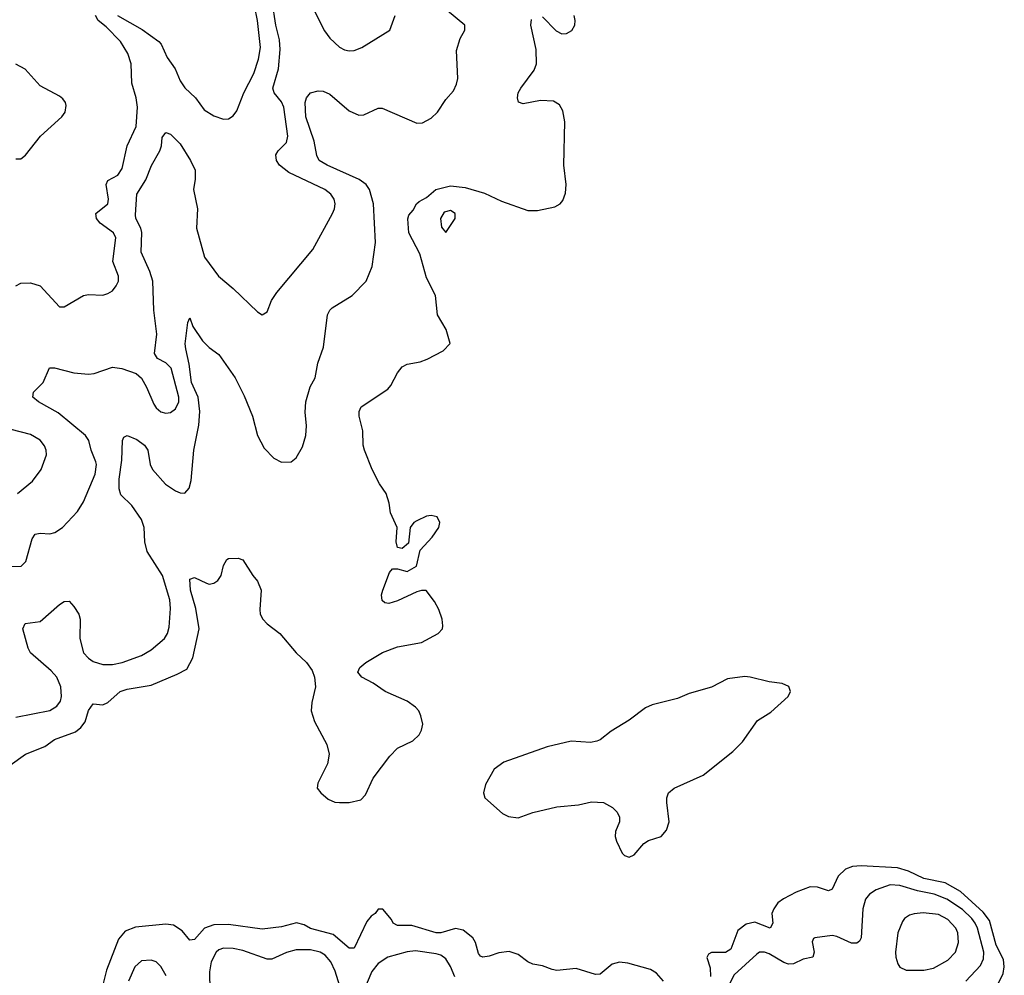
# Model space of a CAD drawing. Header units: inches. Extents: x 1834610 to 2027685, y 642842 to 774116.
# Tile 377 of 632: x 1972285 to 1976363, y 703195 to 707153. Entities that reach past the tile are written whole.
import ezdxf

# ---------------------------------------------------------------- set-up
doc = ezdxf.new("R2010")
doc.units = ezdxf.units.IN
doc.header["$MEASUREMENT"] = 0
doc.layers.add('B9770', color=7, linetype='Continuous')

msp = doc.modelspace()

# ---------------------------------------------------------------- linework, layer by layer
at = {"layer": 'B9770', "color": 5}
for points, elevation in [([(1972250, 704888.5), (1972291.2, 704888.8), (1972310.9, 704909.1), (1972337.4, 705002.6), (1972350, 705022.4), (1972370, 705026.3), (1972410, 705023.6), (1972431.4, 705028.6), (1972462.6, 705050), (1972524.5, 705115.5), (1972550, 705155.5), (1972598.1, 705270), (1972603.7, 705310), (1972601.1, 705321.1), (1972581.1, 705370), (1972571.7, 705410), (1972558, 705430), (1972444.1, 705524.1), (1972362.9, 705570), (1972339.7, 705590), (1972342.4, 705610), (1972382.2, 705650), (1972408.6, 705711.4), (1972429.7, 705710.3), (1972510, 705690.2), (1972570, 705684.7), (1972593.2, 705686.8), (1972670, 705713.4), (1972708.6, 705708.6), (1972767.2, 705687.2), (1972790, 705667.7), (1972811.2, 705631.2), (1972840.5, 705560.5), (1972850, 705545.5), (1972870, 705528.4), (1972890, 705523.1), (1972910, 705525.3), (1972930, 705541.3), (1972944.1, 705570), (1972945, 705590), (1972912.5, 705710), (1972890, 705731.7), (1972855.6, 705750), (1972844, 705770), (1972852.7, 705850), (1972841.5, 705950), (1972836.5, 706070), (1972824.9, 706110), (1972788.8, 706190), (1972791.8, 706271.8), (1972787.3, 706290), (1972765.8, 706330), (1972764.9, 706344.9), (1972770.7, 706430), (1972807.7, 706490), (1972830.6, 706549.4), (1972865.1, 706610), (1972872.1, 706630), (1972875.6, 706664.4), (1972890, 706685.5), (1972910, 706678.7), (1972950, 706638.7), (1972993.4, 706570), (1973012.1, 706530), (1973012.5, 706492.5), (1973005.9, 706450), (1973021.3, 706370), (1973018.3, 706290), (1973051.3, 706170), (1973108.9, 706090), (1973170, 706040.2), (1973270, 705943.1), (1973290, 705930.5), (1973310, 705942.8), (1973328.4, 705990), (1973350, 706023.1), (1973499.2, 706200.8), (1973581, 706350), (1973589.7, 706370), (1973592.1, 706390), (1973587.2, 706410), (1973573.5, 706430), (1973549.7, 706450), (1973400, 706520), (1973361.8, 706550), (1973348.4, 706570), (1973346.5, 706593.5), (1973356.1, 706610), (1973390, 706644.6), (1973395.3, 706670), (1973379.2, 706790), (1973370, 706812.9), (1973339.2, 706850), (1973333.7, 706870), (1973356.8, 706950), (1973364.7, 707030), (1973361.6, 707070), (1973346.7, 707130), (1973331.2, 707230)], 260), ([(1973485.5, 707230), (1973547.5, 707107.5), (1973570, 707076.5), (1973610, 707039.7), (1973630, 707028.1), (1973650, 707023.9), (1973670, 707026), (1973701.9, 707038.1), (1973818.4, 707110), (1973840.6, 707170)], 260), ([(1972270, 704263.7), (1972410, 704291.3), (1972439.1, 704310), (1972453.8, 704330), (1972458.6, 704350), (1972456.4, 704390), (1972439, 704430), (1972416.4, 704456.4), (1972330, 704529.8), (1972320.6, 704550), (1972298, 704630), (1972308.7, 704651.3), (1972370, 704659.5), (1972450, 704730.3), (1972470, 704743.1), (1972490, 704744.4), (1972510, 704722.4), (1972530.2, 704690), (1972535.3, 704670), (1972534.6, 704590), (1972550, 704530.3), (1972570, 704508), (1972590, 704493.9), (1972630, 704482), (1972670, 704482.6), (1972709.4, 704490), (1972790, 704519.8), (1972830, 704542.5), (1972885.6, 704590), (1972897.7, 704610), (1972904, 704636), (1972910, 704714), (1972907.7, 704750), (1972877.4, 704850), (1972812.9, 704950), (1972803, 704990), (1972800.3, 705050), (1972790, 705083.1), (1972750, 705141.2), (1972704.9, 705184.9), (1972697.9, 705210), (1972696.7, 705250), (1972708.1, 705328.1), (1972711.2, 705410), (1972716.6, 705423.4), (1972730, 705430.2), (1972770, 705414.6), (1972802.6, 705390), (1972815.9, 705370), (1972826.2, 705310), (1972835, 705290), (1972889.6, 705229.6), (1972930, 705201.6), (1972950, 705193.4), (1972970, 705191.7), (1972987.6, 705212.4), (1972995.8, 705244.2), (1973006.7, 705370), (1973027.1, 705472.9), (1973031.4, 705530), (1973024.4, 705590), (1972996.6, 705650), (1972986.7, 705726.7), (1972972.9, 705790), (1972971, 705810), (1972981.5, 705898.5), (1972990, 705918), (1973002.8, 705882.8), (1973043.1, 705823.1), (1973070, 705795.8), (1973110, 705766), (1973177.6, 705670), (1973214.8, 705594.8), (1973248.9, 705510), (1973270, 705430.8), (1973298.3, 705378.3), (1973337.3, 705337.3), (1973370, 705320.5), (1973410, 705321.6), (1973430, 705338), (1973456, 705384), (1973469.8, 705430), (1973473.6, 705470), (1973467.2, 705527.2), (1973469.9, 705570), (1973488, 705632), (1973509.7, 705670), (1973520.3, 705730), (1973544, 705796), (1973560.4, 705930), (1973569.8, 705950.2), (1973580, 705960), (1973662.4, 706010), (1973720.5, 706070), (1973745.3, 706130), (1973759.5, 706230), (1973751, 706390), (1973734.5, 706450), (1973720.5, 706470), (1973691.4, 706491.4), (1973559.1, 706550), (1973525.8, 706570), (1973515.7, 706590), (1973504.5, 706650), (1973470.7, 706750), (1973468.2, 706810), (1973473.6, 706830), (1973490, 706850.5), (1973521.3, 706858.7), (1973542.6, 706857.4), (1973570, 706844), (1973650, 706775.2), (1973690, 706758.2), (1973710, 706759.1), (1973770, 706786.4), (1973786.2, 706786.2), (1973930, 706724.3), (1973954.2, 706725.8), (1973990, 706745.2), (1974015.5, 706770), (1974050, 706822.6), (1974081.9, 706858.1), (1974094.5, 706885.5), (1974099.5, 706910), (1974094.9, 707025.1), (1974110, 707074.8), (1974129.5, 707110), (1974129.6, 707130), (1974056.8, 707190)], 240), ([(1972690, 707171), (1972792.1, 707112.1), (1972862, 707062), (1972871.3, 707051.3), (1972896.3, 706996.3), (1972929.6, 706949.6), (1972950, 706900.3), (1972970, 706870.2), (1973013.8, 706830), (1973050, 706780.3), (1973090, 706754.4), (1973130, 706740.7), (1973150, 706742.8), (1973170, 706754.8), (1973184.4, 706775.6), (1973214, 706850), (1973255.2, 706930), (1973274.9, 706990), (1973282.4, 707037.6), (1973270.8, 707149.2), (1973258, 707210)], 280), ([(1972181.1, 704018.9), (1972310, 704110.1), (1972390, 704142.3), (1972430, 704170.8), (1972516.5, 704203.5), (1972538.7, 704221.3), (1972556.1, 704244), (1972570, 704290.8), (1972590, 704319.3), (1972630, 704315.2), (1972650, 704324.9), (1972701.6, 704370), (1972730, 704379.3), (1972830, 704396.5), (1972938, 704442), (1972977, 704463), (1973002, 704510), (1973028.3, 704630), (1973014.4, 704714.4), (1972992.4, 704790), (1972990, 704834.8), (1973010, 704842.4), (1973058.6, 704818.5), (1973070, 704815.3), (1973090, 704818.4), (1973106.6, 704830), (1973119.5, 704850), (1973130, 704892), (1973143.7, 704916.3), (1973150, 704921), (1973190, 704922.8), (1973210, 704916), (1973250.3, 704850.3), (1973270, 704826.8), (1973286, 704790), (1973279.3, 704710), (1973281.6, 704690), (1973292.7, 704670), (1973310.5, 704650), (1973363, 704610), (1973430.7, 704530), (1973473.4, 704490), (1973496.5, 704456.5), (1973506.7, 704430), (1973510.3, 704390), (1973495.3, 704324.7), (1973492.8, 704290), (1973506.5, 704246.5), (1973557.5, 704150), (1973566.4, 704110), (1973560.7, 704070), (1973520.3, 703990), (1973517.1, 703970), (1973532.4, 703950), (1973563.5, 703923.5), (1973590, 703912.4), (1973610.2, 703910.2), (1973650, 703910.2), (1973698.5, 703921.5), (1973717.7, 703942.3), (1973749.3, 704010.7), (1973818.3, 704101.7), (1973850, 704134.9), (1973913.7, 704166.3), (1973939.3, 704190), (1973949.4, 704210), (1973954.8, 704234.8), (1973946.6, 704270), (1973938, 704290), (1973924.9, 704304.9), (1973890, 704329.6), (1973799, 704370), (1973750, 704405.2), (1973702, 704430), (1973685.2, 704450), (1973694, 704470), (1973719, 704490), (1973788.2, 704531.8), (1973850, 704554.9), (1973950, 704573), (1974019, 704610), (1974036, 704630), (1974037.5, 704642.5), (1974034.5, 704670), (1974020.9, 704710), (1974002.9, 704742.9), (1973968.7, 704788.7), (1973950, 704789), (1973930, 704782.7), (1973850, 704745.1), (1973814, 704734), (1973797.2, 704737.2), (1973787, 704747), (1973784.5, 704770), (1973789.4, 704789.4), (1973816.5, 704863.5), (1973830, 704878), (1973850, 704878), (1973890, 704866.8), (1973928.7, 704890), (1973944, 704956), (1973993.2, 705010), (1974021.2, 705050), (1974025.2, 705070), (1974014.2, 705094.2), (1973990, 705099.3), (1973970, 705096), (1973930, 705077.2), (1973918, 705070), (1973902, 705050), (1973896, 704984), (1973870, 704962), (1973850, 704966), (1973845.2, 704990), (1973849, 705050), (1973821.2, 705110), (1973816, 705150), (1973802.7, 705190), (1973776, 705230), (1973745.1, 705290), (1973714, 705370), (1973708.2, 705390), (1973706, 705450), (1973691.6, 705510), (1973691.8, 705530), (1973699.5, 705550), (1973810, 705622), (1973822.6, 705637.4), (1973850, 705690.6), (1973870, 705715.5), (1973890, 705725.5), (1973943.9, 705736.1), (1973973, 705747), (1974039.3, 705780.7), (1974068.4, 705811.6), (1974052.3, 705870), (1974015.6, 705930), (1974007, 706010), (1973970, 706084), (1973942.5, 706182.5), (1973896.4, 706270), (1973892.5, 706327.5), (1973897.2, 706342.8), (1973915.5, 706364.5), (1973929.4, 706390.6), (1973940.2, 706399.8), (1973970, 706416), (1974008.7, 706450), (1974070, 706464.4), (1974130, 706457.7), (1974210, 706434.7), (1974280.7, 706400.7), (1974390, 706363.2), (1974430, 706363.2), (1974501.6, 706378.4), (1974524.2, 706390), (1974535.5, 706404.4), (1974545.3, 706434.7), (1974548.4, 706470), (1974538.4, 706550), (1974543.7, 706730), (1974535.1, 706775.1), (1974520.8, 706800.8), (1974496.2, 706816.2), (1974442.3, 706817.7), (1974370, 706804.2), (1974351.8, 706811.8), (1974346.6, 706830), (1974349.7, 706850), (1974360.4, 706870), (1974415.8, 706944.2), (1974425.5, 706970), (1974424.1, 707030), (1974402, 707130), (1974405.6, 707154.4)], 220), ([(1972270, 706050.5), (1972290, 706061.3), (1972330, 706062.4), (1972370, 706050.2), (1972450, 705963.8), (1972470, 705963), (1972550, 706010.3), (1972570, 706014.9), (1972630, 706012.4), (1972650, 706018.4), (1972670, 706030.5), (1972685.6, 706050), (1972694.3, 706070), (1972694, 706090), (1972671.2, 706151.2), (1972683.2, 706250), (1972673.5, 706270), (1972618.1, 706310), (1972603.6, 706330), (1972601, 706350), (1972649.9, 706390.1), (1972653.7, 706410), (1972644.2, 706470), (1972650, 706487.4), (1972691.3, 706508.7), (1972710, 706536.9), (1972730.9, 706630), (1972767.1, 706710), (1972773.7, 706790), (1972768.3, 706830), (1972750.4, 706890), (1972746.7, 706970), (1972733.1, 707013.1), (1972702.6, 707062.6), (1972644.1, 707124.1), (1972609.8, 707150), (1972598.9, 707170)], 280), ([(1974450, 707165.3), (1974507.1, 707107.1), (1974530, 707094.4), (1974550, 707095.5), (1974572.1, 707107.9), (1974584.1, 707130), (1974586.3, 707150), (1974581.4, 707170)], 220), ([(1972270, 706577.1), (1972290, 706577.1), (1972310, 706592.4), (1972371.1, 706670), (1972459.7, 706750), (1972474.3, 706770), (1972477.7, 706797.7), (1972475.1, 706810), (1972464.6, 706824.6), (1972450, 706836.9), (1972370, 706878.4), (1972308.6, 706948.6), (1972268.8, 706968.8)], 320), ([(1972275.8, 705190), (1972338, 705242), (1972374, 705290), (1972396.4, 705350), (1972395.4, 705370), (1972387.9, 705387.9), (1972370, 705410.9), (1972330, 705434.8), (1972250, 705454.8)], 280), ([(1976338.7, 703161.3), (1976357.9, 703202.1), (1976363.2, 703230), (1976360, 703260), (1976330, 703319.8), (1976301.3, 703421.3), (1976275.4, 703455.4), (1976181.8, 703541.8), (1976118, 703578), (1976030, 703594.9), (1975965.8, 703625.8), (1975920.4, 703640.4), (1975770, 703647.8), (1975734.4, 703645.6), (1975705.5, 703634.5), (1975675, 703605), (1975650, 703551.8), (1975635.2, 703544.8), (1975590, 703559.3), (1975558.6, 703561.4), (1975501, 703539), (1975448.4, 703511.6), (1975425.8, 703494.2), (1975408.1, 703470), (1975400.7, 703450), (1975404.4, 703410), (1975394, 703390), (1975330, 703414.3), (1975294.1, 703405.9), (1975259.6, 703380.4), (1975230, 703302.7), (1975208.8, 703288.8), (1975150.8, 703289.2), (1975138, 703282), (1975131.3, 703268.7), (1975145, 703224.9), (1975146.1, 703190)], 220), ([(1976204.1, 703170), (1976265.1, 703234.9), (1976277.1, 703262.9), (1976278.5, 703290), (1976252.7, 703390), (1976243.1, 703410), (1976228.8, 703430), (1976190, 703466.8), (1976125.2, 703510), (1976072.8, 703530), (1976004.1, 703544.1), (1975930, 703566.9), (1975890, 703569.4), (1975831.9, 703548.1), (1975804.7, 703530), (1975787.7, 703510), (1975777, 703470), (1975770.9, 703350), (1975764, 703336), (1975752.9, 703327.1), (1975730, 703328.2), (1975670, 703355.3), (1975650, 703359.3), (1975578, 703350), (1975572.7, 703347.3), (1975567, 703333), (1975576.2, 703290), (1975570.2, 703270), (1975530, 703261.4), (1975490, 703241.6), (1975470, 703240.2), (1975450, 703246.9), (1975390, 703283), (1975370, 703290.5), (1975350, 703289.8), (1975338.1, 703281.9), (1975244.2, 703195.8), (1975223.5, 703156.5)], 240), ([(1974951.9, 703170), (1974923.2, 703203.2), (1974898.5, 703218.5), (1974804.4, 703244.4), (1974770, 703249.3), (1974739.2, 703240.8), (1974690, 703198.7), (1974670, 703197.9), (1974590, 703222.1), (1974510, 703214.4), (1974490, 703218.5), (1974450, 703233.2), (1974410, 703241), (1974390, 703249.9), (1974350, 703281.2), (1974312.5, 703292.5), (1974270, 703287.9), (1974230, 703273.5), (1974204, 703270), (1974193.4, 703273.4), (1974185.1, 703285.1), (1974173.6, 703330), (1974162.4, 703350), (1974121.8, 703381.8), (1974090, 703388.2), (1974030, 703370.8), (1974010, 703369.9), (1973910, 703401.5), (1973850, 703401.1), (1973832.3, 703410), (1973825.1, 703425.1), (1973790, 703468), (1973770, 703468), (1973758, 703450), (1973740.9, 703439.1), (1973722.8, 703417.3), (1973670, 703307.3), (1973650, 703306.8), (1973583, 703363), (1973490, 703388.7), (1973463.9, 703403.9), (1973431.5, 703411.5), (1973370, 703395.3), (1973290, 703386.3), (1973150, 703405.2), (1973090, 703403.4), (1973050.5, 703389.5), (1973010, 703343.5), (1972990, 703340.7), (1972958.3, 703378.3), (1972921.8, 703401.8), (1972890, 703406.2), (1972765.4, 703394.6), (1972722.7, 703377.3), (1972695.1, 703344.9), (1972644.4, 703215.6), (1972627.8, 703150)], 220), ([(1973625.7, 703105.7), (1973592, 703212), (1973574.5, 703250), (1973550, 703278.3), (1973529.9, 703289.9), (1973490, 703299.7), (1973430, 703300.7), (1973390, 703288.7), (1973330, 703261.1), (1973310, 703261.3), (1973210, 703297.8), (1973170, 703305.8), (1973130, 703307.2), (1973110, 703299.8), (1973098.4, 703290), (1973077.7, 703250), (1973071, 703209), (1973072.7, 703130)], 240), ([(1974087.8, 703187.8), (1974070, 703230.9), (1974050, 703262.8), (1974030, 703277.6), (1974010, 703283.4), (1973924, 703296), (1973890, 703292.3), (1973810.5, 703270), (1973770, 703244), (1973743.3, 703210), (1973690, 703083)], 240), ([(1972891.8, 703191.8), (1972870.5, 703230.5), (1972850.5, 703250.5), (1972830, 703257.4), (1972790, 703255.1), (1972762, 703230), (1972736.4, 703170)], 240)]:
    msp.add_lwpolyline(points, dxfattribs=dict(at, elevation=elevation))
for points, elevation in [([(1974070, 706362.9), (1974044, 706356), (1974028.8, 706330), (1974033, 706293), (1974050, 706271), (1974089.6, 706330), (1974089.3, 706350)], 220), ([(1975288.2, 704431.8), (1975217, 704423), (1975150, 704387.5), (1975057.7, 704362.3), (1975010, 704341.4), (1974905.3, 704314.7), (1974877.7, 704302.3), (1974810, 704251.9), (1974734.5, 704205.5), (1974690.1, 704169.9), (1974675.9, 704164.1), (1974650, 704159.3), (1974570, 704164), (1974470, 704141.6), (1974290, 704077), (1974250, 704049), (1974214.7, 703985.3), (1974205.7, 703950), (1974212.2, 703930), (1974284.3, 703864.3), (1974310, 703852.4), (1974350, 703847.2), (1974410, 703869.1), (1974510, 703892.4), (1974599.2, 703900.8), (1974653.8, 703913.8), (1974703, 703910), (1974740.9, 703890), (1974760.2, 703870), (1974769.1, 703850), (1974769.1, 703830.9), (1974752.9, 703790), (1974751.6, 703770), (1974756.9, 703750), (1974781.1, 703701.1), (1974790, 703690.5), (1974810, 703683.8), (1974830, 703693.4), (1974870, 703740.5), (1974890, 703753), (1974942, 703770), (1974964.8, 703795.2), (1974975.6, 703830), (1974965.1, 703910), (1974965.1, 703930), (1974972.4, 703950), (1974996.3, 703970), (1975116.3, 704023.7), (1975238.4, 704121.6), (1975279, 704161), (1975341.1, 704250), (1975396.1, 704283.9), (1975467.6, 704350), (1975478.3, 704370), (1975471, 704391), (1975443.4, 704403.4), (1975390, 704410.7), (1975310.2, 704429.8)], 220), ([(1976027.3, 703452.7), (1975990.2, 703449.8), (1975970, 703443.1), (1975950.3, 703430), (1975941.8, 703418.1), (1975922.8, 703370), (1975913.2, 703290), (1975913.6, 703270), (1975921.6, 703241.6), (1975930, 703228.4), (1975956.1, 703216.1), (1976030, 703215.9), (1976070, 703224.7), (1976130, 703256.9), (1976161.2, 703290), (1976173.3, 703330), (1976170.5, 703370), (1976162, 703390), (1976130, 703426), (1976090, 703446.6)], 260)]:
    msp.add_lwpolyline(points, close=True, dxfattribs=dict(at, elevation=elevation))

doc.saveas('drawing.dxf')
